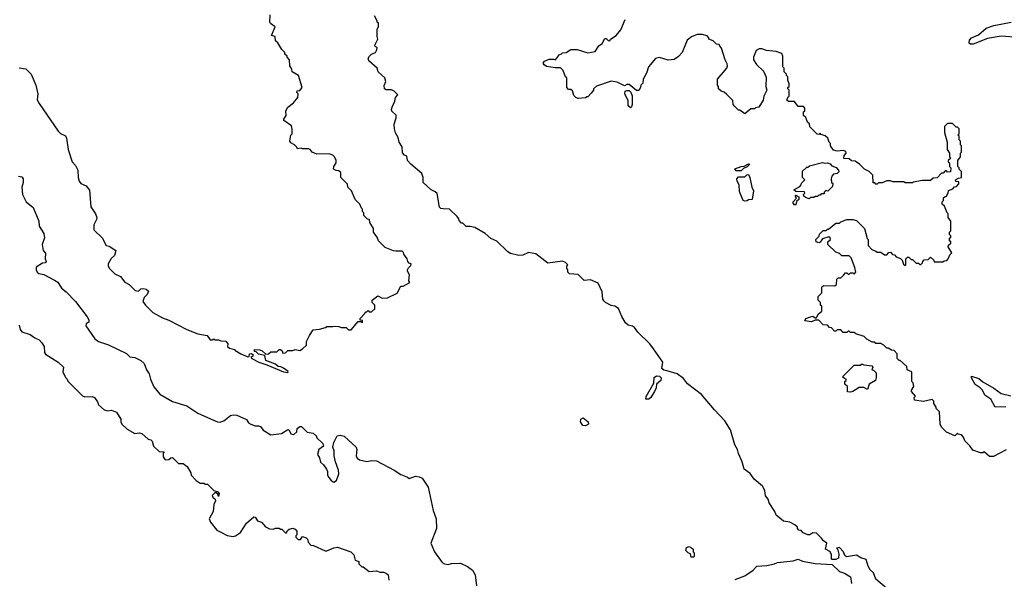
# Model space of a CAD drawing. Extents: x 2210602 to 2357277, y 510288 to 673808.
# Tile 318 of 464: x 2329919 to 2338021, y 586728 to 591334. Entities that reach past the tile are written whole.
import ezdxf

# ---------------------------------------------------------------- set-up
doc = ezdxf.new("R2010")
doc.units = 0

msp = doc.modelspace()

# ---------------------------------------------------------------- linework, layer by layer
at = {"layer": '0CON05XD'}
for points in [[(2332125, 588430), (2332128.3, 588438.3), (2332090, 588465), (2332067, 588477), (2332045, 588480), (2332025, 588500), (2331945, 588530), (2331935, 588570), (2331885, 588580), (2331865, 588600), (2331851.7, 588601.7), (2331851.7, 588618.3), (2331895, 588617.5), (2331915, 588607.5), (2331945, 588580), (2331966.7, 588583.3), (2331985, 588600), (2332035, 588600), (2332055, 588620), (2332065, 588620), (2332078.3, 588608.3), (2332085, 588590), (2332106.7, 588593.3), (2332125, 588610), (2332165, 588610), (2332185, 588620), (2332225, 588612.5), (2332246.4, 588623.6), (2332280, 588655), (2332280, 588685), (2332302.5, 588735), (2332335, 588782.5), (2332385, 588786.7), (2332435, 588800), (2332445, 588810), (2332495, 588807.5), (2332515, 588812.5), (2332545, 588810), (2332565, 588800), (2332605, 588800), (2332625, 588780), (2332645, 588782.5), (2332705, 588850), (2332725, 588850), (2332738.3, 588841.7), (2332738.3, 588858.3), (2332721.7, 588861.7), (2332720, 588875), (2332760, 588915), (2332765, 588930), (2332775, 588930), (2332785, 588940), (2332795, 588930), (2332815, 588930), (2332840, 588955), (2332840, 588985), (2332820, 589005), (2332820, 589025), (2332830, 589035), (2332865, 589060), (2332901.7, 589041.7), (2332945, 589043.8), (2333025, 589083.8), (2333055, 589140), (2333075, 589140), (2333128.3, 589171.7), (2333120, 589185), (2333127.5, 589235), (2333110, 589265), (2333110, 589275), (2333117, 589293), (2333138.3, 589311.7), (2333140, 589325), (2333125, 589330), (2333113, 589343), (2333107, 589367), (2333080, 589405), (2333078.3, 589418.3), (2333065, 589430), (2333015, 589427.5), (2332995, 589432.5), (2332925, 589460), (2332870, 589515), (2332860, 589545), (2332848.3, 589558.3), (2332830, 589585), (2332830, 589615), (2332800, 589665), (2332798.3, 589688.3), (2332781.7, 589691.7), (2332751.7, 589721.7), (2332750, 589745), (2332740, 589755), (2332740, 589775), (2332731.7, 589781.7), (2332717, 589817), (2332680, 589855), (2332650, 589925), (2332620, 589955), (2332615, 589980), (2332560, 590035), (2332560, 590075), (2332545, 590090), (2332523, 590093), (2332500, 590105), (2332502.5, 590125), (2332522.5, 590155), (2332522.5, 590175), (2332510, 590205), (2332495, 590220), (2332465, 590230), (2332365, 590227.5), (2332325, 590242.5), (2332310, 590265), (2332295, 590270), (2332245, 590270), (2332235, 590277.5), (2332205, 590270), (2332200, 590285), (2332180, 590305), (2332150.7, 590320.7), (2332142.5, 590335), (2332150, 590385), (2332160, 590395), (2332161.7, 590431.7), (2332155, 590460), (2332093.3, 590505), (2332093.3, 590515), (2332112.5, 590545), (2332107.5, 590585), (2332126.2, 590615), (2332171.1, 590648.9), (2332206.7, 590695), (2332210, 590725), (2332200, 590735), (2332201.7, 590748.3), (2332225, 590750), (2332242.5, 590775), (2332212.5, 590875), (2332160, 590905), (2332157, 590927), (2332142.5, 590955), (2332140, 591005), (2332120, 591025), (2332120, 591035), (2332101.7, 591051.7), (2332100, 591065), (2332075, 591090), (2332043, 591143), (2332025, 591160), (2332020, 591195), (2331990, 591205), (2332020, 591275), (2331983.6, 591303.6), (2331977.5, 591315), (2331980, 591375)], [(2337052.5, 586655), (2336965, 586730), (2336945, 586780), (2336917, 586807), (2336900, 586835), (2336885, 586890), (2336840, 586905), (2336805, 586927.5), (2336723, 586913), (2336710, 586925), (2336697.5, 586955), (2336665, 586990), (2336640, 586985), (2336647.5, 586977.5), (2336660, 586935), (2336657, 586903), (2336635, 586890), (2336605, 586890), (2336600, 586895), (2336600, 586935), (2336590, 586945), (2336590, 586955), (2336550, 586975), (2336560, 587025), (2336533.6, 587043.6), (2336515, 587070), (2336475, 587107.5), (2336445, 587110), (2336420, 587095), (2336405, 587093.3), (2336365, 587110), (2336348.3, 587128.3), (2336331.7, 587131.7), (2336320, 587145), (2336318.3, 587158.3), (2336297, 587177), (2336257, 587197), (2336205, 587207.5), (2336142.5, 587255), (2336132.5, 587285), (2336086.4, 587356.4), (2336078.3, 587388.3), (2336056.2, 587415), (2336050, 587460), (2336030, 587495), (2335963, 587553), (2335929.5, 587599.5), (2335881.2, 587635), (2335863.9, 587693.9), (2335832.7, 587762.7), (2335826.2, 587795), (2335804.3, 587834.3), (2335768.7, 587958.7), (2335722.4, 588032.4), (2335635, 588122), (2335528.7, 588248.7), (2335415, 588336.2), (2335381.2, 588381.2), (2335329.5, 588419.5), (2335255, 588440), (2335218.3, 588448.3), (2335201.7, 588461.7), (2335210, 588515), (2335133.8, 588625), (2335103.3, 588665), (2335005, 588762.5), (2334979.3, 588799.3), (2334961.7, 588811.7), (2334925, 588820), (2334905, 588840), (2334875, 588890), (2334846.4, 588956.4), (2334817, 588977), (2334785, 588982.5), (2334740, 589005), (2334725, 589020), (2334717.5, 589035), (2334712.5, 589095), (2334680, 589165), (2334617, 589193), (2334565, 589187.5), (2334515, 589237.5), (2334443, 589243), (2334430, 589255), (2334430, 589275), (2334420, 589285), (2334420, 589305), (2334430, 589315), (2334410, 589335), (2334385, 589347.5), (2334265, 589330), (2334165, 589407.5), (2334105, 589417.5), (2334060, 589395), (2334025, 589393.3), (2333958.3, 589408.3), (2333935, 589422.5), (2333845, 589512.5), (2333795, 589532.5), (2333750, 589575), (2333665, 589622.5), (2333625, 589632.5), (2333593, 589633), (2333565, 589660), (2333555, 589660), (2333535, 589680), (2333532.5, 589695), (2333517.5, 589715), (2333455, 589773.3), (2333403, 589777), (2333385, 589780), (2333372.3, 589792.3), (2333353.6, 589903.6), (2333338.3, 589918.3), (2333305, 589932.5), (2333240, 589995), (2333240, 590035), (2333228.3, 590068.3), (2333137.5, 590145), (2333110, 590175), (2333105, 590210), (2333085, 590220), (2333068.3, 590238.3), (2333067, 590287), (2333040, 590325), (2333032.5, 590365), (2333012.3, 590402.3), (2333003.8, 590435), (2333001.2, 590475), (2333017.5, 590525), (2333017, 590547), (2332981.7, 590581.7), (2332978.8, 590595), (2332982.5, 590615), (2333007, 590663), (2333010, 590695), (2333030, 590715), (2333000, 590745), (2332977, 590757), (2332935, 590757.5), (2332920, 590765), (2332917, 590793), (2332932.5, 590825), (2332922.5, 590855), (2332867.5, 590905), (2332860, 590935), (2332792.5, 590995), (2332787.5, 591015), (2332796.7, 591035), (2332815, 591051.2), (2332846.4, 591063.6), (2332856.7, 591085), (2332860, 591105), (2332843.6, 591113.6), (2332840, 591125), (2332866.7, 591175), (2332860, 591195), (2332860, 591255), (2332870, 591275), (2332870, 591305), (2332860, 591315), (2332860, 591325), (2332837, 591367)], [(2336039.3, 590909.3), (2336061.7, 590861.7), (2336060, 590785), (2336067.5, 590755), (2336042.5, 590705), (2336037, 590673), (2336000, 590615), (2335975, 590610), (2335965, 590600), (2335935, 590600), (2335885, 590560), (2335845, 590590), (2335835, 590590), (2335801.7, 590621.7), (2335790, 590635), (2335788.3, 590668.3), (2335738.3, 590718.3), (2335717, 590737), (2335690, 590745), (2335670, 590765), (2335670, 590785), (2335660, 590795), (2335660, 590845), (2335737.5, 590935), (2335742.5, 590955), (2335741.7, 590971.7), (2335723, 591003), (2335695, 591100), (2335680, 591115), (2335675, 591130), (2335651.7, 591131.7), (2335625, 591160), (2335590, 591175), (2335590, 591185), (2335575, 591200), (2335535, 591212.5), (2335495, 591212.5), (2335446.4, 591193.6), (2335412.5, 591165), (2335370, 591065), (2335339.3, 591030.7), (2335305, 591007.5), (2335255, 591000), (2335185, 591022.5), (2335150, 591015), (2335092.5, 590945), (2335077, 590893), (2335050, 590845), (2335047, 590813), (2335030, 590795), (2335027.5, 590775), (2335015, 590752.5), (2334995, 590750), (2334935, 590800), (2334915, 590800), (2334895, 590790), (2334835, 590820), (2334785, 590827.5), (2334665, 590787.5), (2334640, 590765), (2334640, 590755), (2334621.7, 590728.3), (2334595, 590700), (2334585, 590700), (2334575, 590690), (2334515, 590686.7), (2334494.2, 590694.2), (2334479.3, 590709.3), (2334468.3, 590748.3), (2334455, 590760), (2334435, 590760), (2334420, 590775), (2334420, 590855), (2334410, 590865), (2334390, 590915), (2334368.3, 590938.3), (2334325, 590937.5), (2334255, 590947.5), (2334233.3, 590963.3), (2334227.5, 590975), (2334237, 590993), (2334275, 591010), (2334315, 591010), (2334327, 591003), (2334361.7, 591048.3), (2334375, 591050), (2334385, 591060), (2334417, 591063), (2334455, 591087.5), (2334505, 591087.5), (2334595, 591060), (2334655, 591072.5), (2334685, 591120), (2334713, 591137), (2334735, 591180), (2334745, 591180), (2334761.7, 591161.7), (2334775, 591160), (2334780, 591175), (2334827.5, 591205), (2334865, 591250), (2334900, 591335)], [(2338135, 591188.2), (2337995, 591197.5), (2337881.7, 591178.3), (2337765, 591132.5), (2337743, 591133), (2337731.7, 591141.7), (2337734, 591165), (2337752.5, 591185), (2337809.8, 591210.2), (2337872.5, 591265), (2337935, 591286.9), (2338076.7, 591315)], [(2338036.4, 587793.6), (2337931.7, 587738.3), (2337898.3, 587738.3), (2337855, 587777.5), (2337845, 587770), (2337825, 587770), (2337761.7, 587791.7), (2337737.5, 587827.5), (2337696.4, 587866.4), (2337685, 587897.5), (2337668.3, 587918.3), (2337642.5, 587922.5), (2337635, 587930), (2337615, 587910), (2337545, 587940), (2337505, 587980), (2337492.5, 588005), (2337487, 588107), (2337460, 588135), (2337460, 588145), (2337440, 588175), (2337440, 588195), (2337428.3, 588208.3), (2337355, 588192.5), (2337281.7, 588201.7), (2337280, 588225), (2337290, 588235), (2337257.5, 588275), (2337257.5, 588285), (2337277.5, 588315), (2337270, 588345), (2337260, 588355), (2337260, 588435), (2337221.7, 588451.7), (2337218.3, 588478.3), (2337165, 588530), (2337155, 588530), (2337140, 588545), (2337140, 588585), (2337115, 588610), (2337093, 588613), (2337065, 588630), (2337055, 588630), (2337030, 588655), (2337005, 588667.5), (2336965, 588670), (2336955, 588680), (2336935, 588680), (2336890, 588705), (2336867, 588727), (2336798.3, 588748.3), (2336785, 588760), (2336755, 588760), (2336745, 588770), (2336735, 588770), (2336725, 588760), (2336695, 588760), (2336675, 588780), (2336645, 588780), (2336635, 588770), (2336625, 588770), (2336598.3, 588798.3), (2336581.7, 588801.7), (2336565, 588820), (2336531.7, 588821.7), (2336495, 588860), (2336465, 588860), (2336433.6, 588846.4), (2336380, 588855), (2336386.7, 588875), (2336425, 588888.8), (2336445, 588893.3), (2336465, 588880), (2336475, 588880), (2336490.7, 588909.3), (2336520, 588935), (2336520, 588975), (2336510, 588985), (2336510, 589005), (2336490, 589025), (2336490, 589055), (2336520, 589085), (2336520, 589135), (2336535, 589147.5), (2336627, 589143), (2336640, 589155), (2336641.7, 589198.3), (2336655, 589210), (2336675, 589210), (2336700, 589235), (2336715, 589250), (2336725, 589250), (2336735, 589240), (2336745, 589240), (2336755, 589250), (2336775, 589250), (2336785, 589240), (2336800, 589255), (2336792.5, 589295), (2336760, 589375), (2336745, 589390), (2336685, 589390), (2336665, 589410), (2336635, 589420), (2336570, 589485), (2336570, 589505), (2336590, 589525), (2336588.3, 589538.3), (2336577, 589547), (2336525, 589530), (2336506.4, 589503.6), (2336495, 589497.5), (2336472.5, 589505), (2336470, 589525), (2336498.3, 589551.7), (2336501.7, 589568.3), (2336531.7, 589598.3), (2336555, 589600), (2336565, 589610), (2336575, 589610), (2336635, 589660), (2336665, 589660), (2336675, 589670), (2336725, 589690), (2336775, 589690), (2336805, 589680), (2336870, 589615), (2336893, 589533), (2336900, 589525), (2336900, 589475), (2336931.7, 589441.7), (2336965, 589430), (2336975, 589420), (2337005, 589420), (2337035, 589400), (2337055, 589400), (2337071.7, 589418.3), (2337085, 589420), (2337101.7, 589401.7), (2337118.3, 589398.3), (2337131.7, 589381.7), (2337168.3, 589368.3), (2337180, 589355), (2337191.7, 589321.7), (2337205, 589310), (2337210, 589315), (2337210, 589365), (2337225, 589380), (2337235, 589380), (2337255, 589360), (2337265, 589360), (2337295, 589330), (2337315, 589330), (2337325, 589320), (2337335, 589320), (2337348.3, 589331.7), (2337350, 589345), (2337361.7, 589358.3), (2337395, 589360), (2337415, 589380), (2337440, 589355), (2337445, 589340), (2337515, 589340), (2337525, 589350), (2337548.3, 589351.7), (2337560, 589365), (2337571.7, 589398.3), (2337590, 589415), (2337560, 589465), (2337561.7, 589478.3), (2337580, 589495), (2337580, 589505), (2337570, 589515), (2337570, 589535), (2337580, 589545), (2337580, 589555), (2337570, 589565), (2337570, 589585), (2337580, 589595), (2337580, 589675), (2337560, 589705), (2337560, 589735), (2337550, 589745), (2337528.3, 589798.3), (2337510, 589815), (2337510, 589835), (2337520, 589845), (2337521.7, 589868.3), (2337535, 589880), (2337548.3, 589881.7), (2337550, 589895), (2337560, 589905), (2337561.7, 589928.3), (2337598.3, 589941.7), (2337611.7, 589958.3), (2337628.3, 589961.7), (2337648.3, 589981.7), (2337648.3, 589998.3), (2337621.7, 590001.7), (2337620, 590015), (2337645, 590030), (2337670, 590035), (2337670, 590085), (2337650, 590105), (2337650, 590115), (2337640, 590125), (2337640, 590175), (2337660, 590205), (2337660, 590235), (2337670, 590245), (2337670, 590295), (2337660, 590305), (2337660, 590335), (2337650, 590345), (2337650, 590375), (2337640, 590385), (2337650, 590395), (2337650, 590435), (2337635, 590450), (2337625, 590450), (2337595, 590480), (2337555, 590480), (2337530, 590455), (2337530, 590405), (2337550, 590325), (2337550, 590265), (2337570, 590235), (2337570, 590205), (2337580, 590195), (2337560, 590175), (2337560, 590165), (2337570, 590155), (2337570, 590125), (2337580, 590115), (2337578.3, 590081.7), (2337555, 590080), (2337545, 590090), (2337535, 590090), (2337518.3, 590071.7), (2337505, 590070), (2337468.3, 590031.7), (2337435, 590030), (2337415, 590010), (2337345, 590010), (2337273, 589997), (2337265, 589990), (2337205, 589990), (2337195, 590000), (2337105, 590000), (2337085, 590007.5), (2337055, 590007.5), (2337015, 589990), (2336985, 589990), (2336975, 589980), (2336965, 589980), (2336955, 589990), (2336941.7, 589991.7), (2336940, 590055), (2336910, 590085), (2336870, 590105), (2336830, 590145), (2336795, 590170), (2336763, 590173), (2336745, 590190), (2336701.7, 590191.7), (2336703, 590217), (2336720, 590235), (2336718.3, 590248.3), (2336695, 590257.5), (2336645, 590252.5), (2336615, 590260), (2336590, 590295), (2336590, 590315), (2336580, 590325), (2336568.3, 590358.3), (2336548.3, 590378.3), (2336515, 590390), (2336505, 590400), (2336495, 590390), (2336481.7, 590391.7), (2336421.7, 590451.7), (2336418.3, 590478.3), (2336401.7, 590491.7), (2336388.3, 590528.3), (2336370, 590545), (2336370, 590575), (2336380, 590585), (2336380, 590605), (2336368.3, 590618.3), (2336325, 590620), (2336295, 590660), (2336245, 590660), (2336231.7, 590671.7), (2336241.7, 590698.3), (2336250, 590705), (2336250, 590755), (2336240, 590765), (2336240, 590775), (2336250, 590785), (2336250, 590805), (2336240, 590835), (2336240, 590865), (2336230, 590875), (2336230, 590885), (2336210, 590905), (2336210, 590935), (2336200, 590945), (2336197.5, 591035), (2336190, 591055), (2336145, 591072.5), (2336065, 591081.2), (2336025, 591093.8), (2336005, 591093.3), (2335978.3, 591081.7), (2335957.5, 591025), (2335957.5, 591005), (2335982.5, 590965), (2336039.3, 590909.3)], [(2329915, 590937.5), (2329968.3, 590928.3), (2330012.5, 590885), (2330052.5, 590795), (2330067.5, 590725), (2330063.3, 590675), (2330077.5, 590645), (2330235, 590417.5), (2330255, 590397.5), (2330295, 590377.5), (2330305, 590360), (2330316.2, 590265), (2330350, 590165), (2330376.7, 590135), (2330397.5, 590095), (2330400, 590035), (2330408.8, 590005), (2330422.5, 589985), (2330466.4, 589966.4), (2330491.7, 589931.7), (2330503, 589793), (2330542.5, 589735), (2330552.5, 589705), (2330551.7, 589688.3), (2330530, 589645), (2330530, 589605), (2330600, 589535), (2330607, 589517), (2330630, 589475), (2330655, 589470), (2330708.8, 589435), (2330697.5, 589392.5), (2330671.7, 589368.3), (2330647.5, 589325), (2330647.5, 589305), (2330657.5, 589285), (2330701.7, 589241.7), (2330749.3, 589219.3), (2330783.6, 589173.6), (2330820, 589155), (2330870, 589105), (2330895, 589100), (2330915, 589120), (2330935, 589122.5), (2330960, 589115), (2330978.3, 589098.3), (2330968.3, 589071.7), (2330943, 589047), (2330932.5, 589015), (2330953.3, 588985), (2331015, 588923.8), (2331095, 588878.8), (2331145, 588860), (2331295, 588783.8), (2331385, 588747.5), (2331460, 588735), (2331485, 588700), (2331501.7, 588698.3), (2331515, 588707.5), (2331525, 588700), (2331555, 588700), (2331575, 588690), (2331615, 588686.7), (2331632.5, 588665), (2331630, 588645), (2331645, 588630), (2331690, 588620), (2331690, 588615), (2331737.5, 588585), (2331795, 588560), (2331808.3, 588561.7), (2331810, 588585), (2331827, 588587), (2331840, 588575), (2331836.4, 588563.6), (2331820, 588555), (2331830, 588545), (2331887.5, 588515), (2331952, 588492), (2332090, 588435), (2332125, 588430)], [(2334945, 590608.8), (2334926, 590625), (2334926.2, 590665), (2334897.5, 590725), (2334901.2, 590745), (2334915, 590752), (2334935, 590750), (2334948, 590738), (2334958.3, 590708.3), (2334958.1, 590635), (2334954, 590616), (2334945, 590608.8)], [(2335855, 590090), (2335815, 590090), (2335805, 590107.5), (2335855, 590126.7), (2335881.7, 590128.3), (2335915, 590146.7), (2335926.7, 590145), (2335905, 590122.5), (2335875, 590110), (2335855, 590090)], [(2336415, 589860), (2336385, 589870), (2336371.7, 589881.7), (2336370, 589895), (2336380, 589905), (2336378.3, 589918.3), (2336305, 589920), (2336290, 589935), (2336338.3, 589961.7), (2336350, 589975), (2336351.7, 589988.3), (2336380, 590015), (2336360, 590035), (2336361.7, 590088.3), (2336395, 590120), (2336405, 590120), (2336418.3, 590131.7), (2336525, 590157.5), (2336545, 590152.5), (2336567, 590157), (2336588.3, 590148.3), (2336601.7, 590131.7), (2336636.4, 590116.4), (2336656.1, 590096.1), (2336659.3, 590080.7), (2336645, 590067.5), (2336615, 590062.5), (2336603, 590047), (2336597.5, 590025), (2336600, 589995), (2336610, 589985), (2336608.3, 589961.7), (2336568.3, 589921.7), (2336551.7, 589928.3), (2336540, 589915), (2336538.3, 589901.7), (2336515, 589900), (2336505, 589890), (2336495, 589890), (2336485, 589880), (2336465, 589880), (2336455, 589870), (2336425, 589870), (2336415, 589860)], [(2329910, 590045), (2329935, 590040), (2329947.5, 590025), (2329947.5, 589995), (2329937.5, 589955), (2329942.5, 589895), (2329972.5, 589835), (2330028.8, 589788.8), (2330076.4, 589676.4), (2330080, 589635), (2330116.2, 589575), (2330121.7, 589538.3), (2330102.5, 589485), (2330112.5, 589435), (2330131.7, 589411.7), (2330127.5, 589365), (2330137.5, 589345), (2330127, 589333), (2330105, 589330), (2330054.1, 589295.9), (2330054.1, 589274.1), (2330063.3, 589255), (2330075.8, 589245.8), (2330116.9, 589236.9), (2330205, 589190), (2330232.7, 589172.7), (2330263.3, 589125), (2330300, 589095), (2330376.7, 589015), (2330475, 588887.5), (2330486.7, 588865), (2330487.5, 588845), (2330465, 588830), (2330462.5, 588815), (2330537, 588707), (2330566.4, 588686.4), (2330649.1, 588659.1), (2330797, 588587), (2330825, 588558.8), (2330866.4, 588553.6), (2330915, 588530), (2330944.2, 588504.2), (2330963.1, 588453.1), (2330985, 588420), (2330994.3, 588375), (2331022.2, 588312.2), (2331073, 588253), (2331175, 588190.4), (2331295, 588154.4), (2331385.7, 588095), (2331488.1, 588048.1), (2331545, 588023.8), (2331565, 588021.5), (2331597.5, 588032.5), (2331652.7, 588077.3), (2331675, 588082.5), (2331705, 588080), (2331785, 588042.5), (2331802.5, 588015), (2331820, 588005), (2331855, 587991.2), (2331885, 587992.5), (2331900, 587985), (2331922.5, 587955), (2331985, 587916.2), (2332071.7, 587928.3), (2332125, 587960), (2332137.5, 587955), (2332150, 587925), (2332175, 587920), (2332198.3, 587941.7), (2332201.7, 587968.3), (2332223, 587987), (2332237, 587987), (2332285, 587940), (2332335, 587930), (2332360, 587905), (2332360, 587895), (2332412.5, 587845), (2332417.5, 587825), (2332380, 587795), (2332370, 587755), (2332387, 587727), (2332393, 587693), (2332419.3, 587669.3), (2332443.6, 587633.6), (2332452.5, 587615), (2332452.5, 587585), (2332462.5, 587565), (2332480.7, 587540.7), (2332505, 587527.5), (2332525, 587540), (2332543.8, 587595), (2332541.2, 587625), (2332516.7, 587695), (2332506.2, 587745), (2332506.1, 587786.1), (2332496.7, 587815), (2332503.3, 587855), (2332532.3, 587907.7), (2332555, 587914.2), (2332587.5, 587905), (2332688.8, 587815), (2332693.8, 587795), (2332686.7, 587745), (2332695, 587723.8), (2332715, 587710), (2332775, 587697.5), (2332817, 587707), (2332855, 587702.5), (2333001.2, 587625), (2333055, 587589.4), (2333109.5, 587569.5), (2333125, 587556.7), (2333175, 587575.5), (2333205, 587571.8), (2333229.6, 587559.6), (2333280, 587485), (2333321.9, 587295), (2333345.7, 587225.7), (2333347.6, 587145), (2333302.9, 587025), (2333333, 586953), (2333396.1, 586866.1), (2333415, 586856.2), (2333445, 586850), (2333472.3, 586857.7), (2333545, 586860.8), (2333603.6, 586833.6), (2333645, 586803.3), (2333666.7, 586765), (2333676.7, 586675)], [(2335885, 589840), (2335873.3, 589845), (2335840.7, 589920.7), (2335840, 589975), (2335822.5, 590005), (2335820, 590025), (2335835, 590040), (2335885, 590040), (2335901.7, 590058.3), (2335915, 590060), (2335926.4, 590036.4), (2335943.3, 589955), (2335956.2, 589925), (2335947.5, 589855), (2335915, 589852.5), (2335905, 589842.5), (2335885, 589840)], [(2336305, 589810), (2336295, 589810), (2336283.3, 589825), (2336283.9, 589836.1), (2336310, 589865), (2336300, 589885), (2336305, 589890), (2336330, 589875), (2336330, 589855), (2336311.7, 589838.3), (2336305, 589810)], [(2329915, 588820), (2329922.5, 588785), (2329937.5, 588765), (2330005, 588743.8), (2330043.3, 588715), (2330079.1, 588699.1), (2330101.2, 588675), (2330120, 588645), (2330123.3, 588595), (2330130.7, 588580.7), (2330236.1, 588516.1), (2330280, 588475), (2330272.5, 588435), (2330295, 588390), (2330310, 588375), (2330315, 588360), (2330435, 588237.5), (2330455, 588230), (2330515, 588232.5), (2330533, 588223), (2330558.3, 588188.3), (2330567.5, 588165), (2330613.9, 588123.9), (2330645, 588113.3), (2330675, 588120), (2330715, 588102.5), (2330750, 588045), (2330750, 588025), (2330760, 588005), (2330803.6, 587963.6), (2330865, 587927.5), (2330905, 587932.5), (2330925, 587926.7), (2330975, 587882.5), (2330996.7, 587876.7), (2331010, 587865), (2331020, 587825), (2331065, 587780), (2331108.3, 587778.3), (2331100, 587765), (2331100, 587735), (2331115, 587710), (2331147, 587713), (2331161.7, 587728.3), (2331175, 587730), (2331225, 587680), (2331265, 587680), (2331296.4, 587656.4), (2331327.5, 587605), (2331330, 587585), (2331370.7, 587540.7), (2331405, 587520), (2331435, 587520), (2331445, 587510), (2331465, 587510), (2331515, 587460), (2331548.3, 587448.3), (2331560, 587435), (2331555, 587410), (2331548.3, 587428.3), (2331535, 587440), (2331525, 587440), (2331503, 587417), (2331507.5, 587405), (2331528.3, 587388.3), (2331531.2, 587375), (2331517, 587343), (2331510, 587285), (2331477.1, 587225), (2331489.4, 587199.4), (2331541.5, 587131.5), (2331585, 587109.4), (2331625, 587088.1), (2331675, 587081.5), (2331695.5, 587084.5), (2331736.2, 587113.8), (2331785, 587190.8), (2331845, 587242.5), (2331855, 587240), (2331875, 587210), (2331908.3, 587198.3), (2331940.7, 587160.7), (2331973, 587143), (2332005, 587140), (2332025, 587150), (2332055, 587150), (2332065, 587140), (2332075, 587140), (2332105, 587110), (2332115, 587110), (2332121.7, 587128.3), (2332135, 587140), (2332165, 587147.5), (2332185, 587140), (2332200, 587125), (2332200, 587095), (2332190, 587085), (2332190, 587075), (2332210, 587055), (2332230, 587055), (2332245, 587080), (2332275, 587070), (2332287, 587057), (2332293, 587033), (2332315, 587010), (2332337, 587007), (2332433.6, 586963.6), (2332445, 586962.5), (2332503, 586987), (2332535, 586992.5), (2332643.6, 586953.6), (2332668.3, 586928.3), (2332680, 586885), (2332710, 586875), (2332710, 586855), (2332735, 586830), (2332745, 586830), (2332795, 586792.5), (2332855, 586796.7), (2332885, 586787.5), (2332915, 586787.5), (2332937, 586777), (2332950, 586765), (2332955, 586720)], [(2336755, 588267.5), (2336731.7, 588271.7), (2336730, 588315), (2336710, 588335), (2336710, 588355), (2336720, 588365), (2336720, 588375), (2336705, 588380), (2336693, 588393), (2336695, 588400), (2336785, 588490), (2336835, 588490), (2336845, 588500), (2336855, 588500), (2336865, 588492.5), (2336930, 588485), (2336940, 588475), (2336931.7, 588451.7), (2336945, 588450), (2336967, 588427), (2336967.5, 588385), (2336960, 588365), (2336910, 588335), (2336895, 588290), (2336865, 588307.5), (2336827, 588307), (2336775, 588272.5), (2336755, 588267.5)], [(2335095, 588210.8), (2335071.7, 588211.7), (2335073.9, 588233.9), (2335137.7, 588342.3), (2335140, 588390), (2335158, 588402), (2335185, 588400), (2335196.7, 588385), (2335195.6, 588365), (2335160, 588335), (2335156.3, 588303.7), (2335143.1, 588275), (2335111.4, 588225), (2335095, 588210.8)], [(2338035, 588146.7), (2337946, 588146), (2337909.7, 588209.7), (2337862.3, 588242.3), (2337841.2, 588285), (2337823.3, 588305), (2337781.7, 588331.7), (2337750.8, 588385), (2337750.7, 588399.3), (2337810.7, 588380.7), (2337843.9, 588353.9), (2337935, 588301.2), (2337995, 588258.6), (2338075, 588238.6)], [(2334575, 587992.5), (2334553.9, 587993.9), (2334532.5, 588025), (2334537.5, 588045), (2334555, 588057.5), (2334597.5, 588025), (2334600, 588005), (2334575, 587992.5)], [(2335465, 586910), (2335445, 586910), (2335438.3, 586938.3), (2335421.7, 586941.7), (2335400, 586965), (2335405, 586990), (2335427, 586997), (2335448.3, 586988.3), (2335460, 586975), (2335460, 586955), (2335470, 586945), (2335470, 586915), (2335465, 586910)], [(2335807.5, 586725), (2335885, 586756.7), (2335955, 586802.5), (2335985, 586836), (2336067.7, 586842.3), (2336130, 586855), (2336155, 586866), (2336285, 586878.8), (2336325, 586892.5), (2336361.7, 586878.3), (2336465, 586857.5), (2336605, 586850), (2336665, 586793.3), (2336705, 586777.5), (2336755, 586747.5), (2336765, 586692.5)]]:
    msp.add_lwpolyline(points, dxfattribs=at)

doc.saveas('drawing.dxf')
